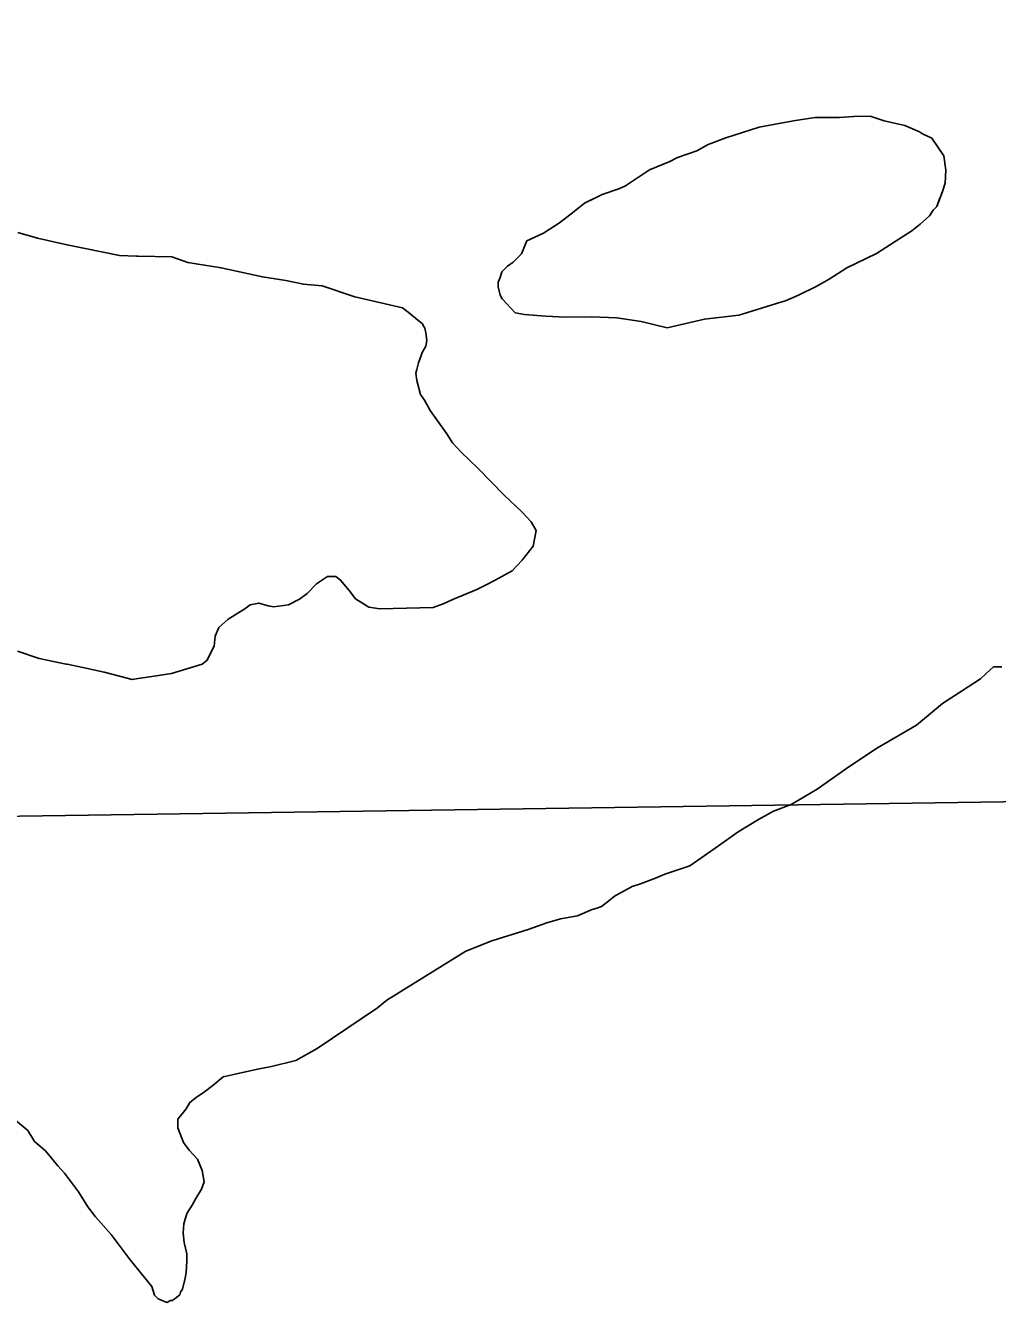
# Model space of a CAD drawing. Extents: x 369523 to 838377, y 495025 to 936819.
# Drawn here: x 525266 to 527345, y 832435 to 835168 of the extents above; entities that cross this region are included whole.
import ezdxf

# ---------------------------------------------------------------- set-up
doc = ezdxf.new("R2010")
doc.units = 0
doc.layers.add('Level 10', color=7, linetype='Continuous')
doc.layers.add('Level 6', color=7, linetype='Continuous')

msp = doc.modelspace()

# ---------------------------------------------------------------- linework, layer by layer
at = {"layer": 'Level 10'}
for points in [[(526638.9, 834521.6), (526718.5, 834540), (526792.3, 834548.5), (526820.1, 834556.7), (526883.8, 834577.1), (526891.8, 834579.1), (526919.6, 834591.3), (526957.4, 834609.5), (526985.3, 834625.7), (527023, 834649.9), (527086.6, 834680.3), (527136.3, 834712.6), (527162.1, 834728.8), (527180, 834742.9), (527199.9, 834761), (527207.8, 834773), (527215.7, 834781.1), (527227.5, 834813.2), (527233.4, 834831.2), (527235.2, 834859.2), (527231, 834889.2), (527204.9, 834927), (527184.9, 834936.9), (527178.9, 834940.9), (527146.9, 834954.7), (527103, 834964.4), (527073, 834974.2), (527037.1, 834974), (527007.2, 834971.8), (526955.4, 834971.5), (526913.5, 834965.2), (526877.7, 834959), (526835.8, 834950.8), (526764.2, 834928.3), (526726.4, 834914.1), (526702.5, 834900), (526660.7, 834885.7)], [(526660.7, 834885.7), (526644.8, 834877.6), (526601, 834859.3), (526549.4, 834825), (526535.5, 834818.9), (526499.6, 834806.7), (526461.9, 834788.5), (526440, 834770.4), (526408.3, 834746.2), (526374.5, 834724), (526338.7, 834707.7), (526326.9, 834679.7), (526317, 834669.6), (526309, 834661.6), (526297.1, 834653.5), (526285.2, 834641.4), (526281.3, 834629.4), (526277.4, 834619.4), (526277.4, 834609.4), (526281.5, 834591.4), (526285.6, 834583.4), (526313.6, 834553.6), (526333.6, 834549.7), (526379.5, 834546), (526421.4, 834544.2), (526477.2, 834544.6), (526531.1, 834542.9), (526583, 834535.2), (526638.9, 834521.6)], [(526485.1, 834799.7), (526461.9, 834788.5), (526440, 834770.4), (526408.3, 834746.2), (526374.5, 834724), (526338.7, 834707.7), (526326.9, 834679.7), (526317, 834669.6), (526309, 834661.6), (526297.1, 834653.5), (526285.2, 834641.4), (526281.3, 834629.4), (526277.4, 834619.4), (526277.4, 834609.4), (526281.5, 834591.4), (526285.6, 834583.4), (526313.6, 834553.6), (526333.6, 834549.7), (526379.5, 834546), (526421.4, 834544.2), (526477.2, 834544.6), (526531.1, 834542.9), (526583, 834535.2), (526638.9, 834521.6)], [(526638.9, 834521.6), (526718.5, 834540), (526792.3, 834548.5), (526820.1, 834556.7), (526883.8, 834577.1), (526891.8, 834579.1), (526919.6, 834591.3), (526957.4, 834609.5), (526985.3, 834625.7), (527023, 834649.9), (527086.6, 834680.3), (527136.3, 834712.6), (527162.1, 834728.8), (527180, 834742.9), (527199.9, 834761), (527207.8, 834773), (527215.7, 834781.1), (527221.7, 834797.4)], [(525248.9, 833829.1), (525294.9, 833813.4), (525352.8, 833801.7), (525354.8, 833801.7), (525388.7, 833793.9), (525434.6, 833784.2), (525486.6, 833770.5), (525492.6, 833768.6), (525536.4, 833774.8), (525578.2, 833781.1), (525643.9, 833801.5), (525653.9, 833809.5), (525669.6, 833839.6), (525671.5, 833861.6), (525679.4, 833879.7), (525699.2, 833897.8), (525735, 833920), (525746.9, 833928.1), (525764.8, 833932.2), (525784.8, 833926.3), (525796.8, 833924.4), (525828.7, 833928.6), (525852.5, 833940.8), (525868.4, 833952.9), (525888.2, 833973), (525912.1, 833989.1), (525930, 833989.2), (525940, 833981.3), (525958.1, 833959.4), (525972.2, 833941.5), (526000.2, 833923.7), (526024.1, 833919.8), (526137.8, 833922.5), (526159.7, 833930.6), (526181.6, 833940.8), (526231.3, 833961.1), (526251.2, 833971.2), (526271.1, 833981.3), (526306.8, 834001.5), (526328.6, 834023.7), (526352.4, 834053.8), (526358.2, 834087.8), (526348.1, 834105.8), (526328.1, 834127.7), (526290, 834163.4), (526233.8, 834221.1), (526197.7, 834254.9), (526179.6, 834274.8), (526167.6, 834294.7), (526131.4, 834344.5), (526119.3, 834366.4), (526111.2, 834378.3), (526103.1, 834408.3), (526101, 834424.3), (526103, 834432.3), (526106.9, 834446.3), (526112.8, 834462.4), (526114.7, 834468.4), (526122.6, 834482.4), (526124.5, 834494.4), (526122.5, 834510.4), (526120.4, 834520.4), (526118.4, 834524.4), (526114.4, 834530.4), (526104.3, 834538.3), (526088.3, 834552.2), (526072.3, 834564.1), (525970.5, 834587.5), (525900.5, 834611.1), (525860.6, 834614.8), (525822.7, 834622.6), (525772.8, 834630.3), (525684.9, 834649.8), (525613.1, 834661.3), (525579.1, 834673.1), (525507.3, 834674.7), (525503.3, 834674.7), (525467.4, 834676.4), (525351.6, 834699.7), (525291.7, 834713.4), (525249.8, 834725.1)], [(525248.9, 833829.1), (525294.9, 833813.4), (525352.8, 833801.7), (525354.8, 833801.7), (525388.7, 833793.9), (525434.6, 833784.2), (525486.6, 833770.5), (525492.6, 833768.6), (525536.4, 833774.8), (525578.2, 833781.1), (525643.9, 833801.5), (525653.9, 833809.5), (525669.6, 833839.6), (525671.5, 833861.6), (525679.4, 833879.7), (525699.2, 833897.8), (525735, 833920), (525746.9, 833928.1), (525764.8, 833932.2), (525784.8, 833926.3), (525796.8, 833924.4), (525828.7, 833928.6), (525852.5, 833940.8), (525868.4, 833952.9), (525888.2, 833973), (525912.1, 833989.1), (525930, 833989.2), (525940, 833981.3), (525958.1, 833959.4), (525972.2, 833941.5), (526000.2, 833923.7), (526024.1, 833919.8), (526137.8, 833922.5), (526159.7, 833930.6), (526181.6, 833940.8), (526231.3, 833961.1), (526251.2, 833971.2), (526271.1, 833981.3), (526306.8, 834001.5), (526328.6, 834023.7), (526352.4, 834053.8), (526358.2, 834087.8), (526348.1, 834105.8), (526328.1, 834127.7), (526290, 834163.4), (526233.8, 834221.1), (526197.7, 834254.9), (526179.6, 834274.8), (526167.6, 834294.7), (526131.4, 834344.5), (526119.3, 834366.4), (526111.2, 834378.3), (526103.1, 834408.3), (526101, 834424.3), (526103, 834432.3), (526106.9, 834446.3), (526112.8, 834462.4), (526114.7, 834468.4), (526122.6, 834482.4), (526124.5, 834494.4), (526122.5, 834510.4), (526120.4, 834520.4), (526118.4, 834524.4), (526114.4, 834530.4), (526104.3, 834538.3), (526088.3, 834552.2), (526072.3, 834564.1), (525970.5, 834587.5), (525900.5, 834611.1), (525860.6, 834614.8), (525822.7, 834622.6), (525772.8, 834630.3), (525684.9, 834649.8), (525613.1, 834661.3), (525579.1, 834673.1), (525507.3, 834674.7), (525503.3, 834674.7), (525467.4, 834676.4), (525351.6, 834699.7), (525291.7, 834713.4), (525249.8, 834725.1)], [(527354.9, 833795.9), (527337, 833795.8), (527321.1, 833781.7), (527309.2, 833769.6), (527227.8, 833717.1), (527172.2, 833670.8), (527088.7, 833622.3), (527027.1, 833581.9), (526991.4, 833555.7), (526959.6, 833533.5), (526904, 833501.1), (526866.2, 833486.9), (526834.4, 833468.7), (526790.6, 833442.4), (526748.9, 833412.2), (526687.4, 833369.8), (526633.6, 833351.5), (526613.7, 833343.4), (526581.9, 833331.2), (526564, 833325.1), (526526.2, 833304.8), (526514.3, 833294.8), (526498.4, 833282.7), (526486.5, 833278.6), (526478.5, 833276.5), (526446.7, 833262.3), (526410.8, 833256.1), (526381, 833247.9), (526341.2, 833233.7), (526263.5, 833209.2), (526207.8, 833186.9), (526142.2, 833146.5), (526074.7, 833104.1), (526038.9, 833081.9), (526019.1, 833065.7), (525889.9, 832978.9), (525844.2, 832952.7), (525792.4, 832940.4), (525762.6, 832934.2), (525714.8, 832923.9), (525688.9, 832917.7), (525667, 832899.6), (525649.2, 832885.5), (525631.3, 832873.4), (525617.4, 832863.3), (525609.5, 832849.2), (525591.7, 832827.1), (525591.8, 832809.1), (525603.9, 832777.2), (525616, 832761.3), (525634.1, 832741.4), (525644.2, 832717.4), (525648.3, 832693.5), (525642.4, 832677.4), (525630.5, 832657.4), (525622.7, 832643.3), (525610.8, 832625.2), (525604.9, 832603.2), (525603.1, 832583.2), (525605.2, 832563.2), (525611.3, 832539.2), (525611.4, 832523.2), (525609.5, 832499.2), (525607.6, 832487.2), (525601.7, 832463.2), (525597.8, 832457.2), (525595.8, 832451.1), (525585.9, 832443.1), (525580, 832439), (525576, 832439), (525568, 832435), (525558, 832438.9), (525550, 832442.9), (525542, 832450.8), (525535.9, 832468.8)], [(527354.9, 833795.9), (527337, 833795.8), (527321.1, 833781.7), (527309.2, 833769.6), (527227.8, 833717.1), (527172.2, 833670.8), (527088.7, 833622.3), (527027.1, 833581.9), (526991.4, 833555.7), (526959.6, 833533.5), (526904, 833501.1), (526866.2, 833486.9), (526834.4, 833468.7), (526790.6, 833442.4), (526748.9, 833412.2), (526687.4, 833369.8), (526633.6, 833351.5), (526613.7, 833343.4), (526581.9, 833331.2), (526564, 833325.1), (526526.2, 833304.8), (526514.3, 833294.8), (526498.4, 833282.7), (526486.5, 833278.6), (526478.5, 833276.5), (526446.7, 833262.3), (526410.8, 833256.1), (526381, 833247.9), (526341.2, 833233.7), (526263.5, 833209.2), (526207.8, 833186.9), (526142.2, 833146.5), (526074.7, 833104.1), (526038.9, 833081.9), (526019.1, 833065.7), (525889.9, 832978.9), (525844.2, 832952.7), (525792.4, 832940.4), (525762.6, 832934.2), (525714.8, 832923.9), (525688.9, 832917.7), (525667, 832899.6), (525649.2, 832885.5), (525631.3, 832873.4), (525617.4, 832863.3), (525609.5, 832849.2), (525591.7, 832827.1), (525591.8, 832809.1), (525603.9, 832777.2), (525616, 832761.3), (525634.1, 832741.4), (525644.2, 832717.4), (525648.3, 832693.5), (525642.4, 832677.4), (525630.5, 832657.4), (525622.7, 832643.3), (525610.8, 832625.2), (525604.9, 832603.2), (525603.1, 832583.2), (525605.2, 832563.2), (525611.3, 832539.2), (525611.4, 832523.2), (525609.5, 832499.2), (525607.6, 832487.2), (525601.7, 832463.2), (525597.8, 832457.2), (525595.8, 832451.1), (525585.9, 832443.1), (525580, 832439), (525576, 832439), (525568, 832435), (525558, 832438.9), (525550, 832442.9), (525542, 832450.8), (525535.9, 832468.8)], [(525535.9, 832468.8), (525489.7, 832526.5), (525449.5, 832580.3), (525415.4, 832618), (525399.3, 832639.9), (525379.2, 832671.8), (525349.1, 832711.6), (525335, 832727.6), (525308.9, 832759.4), (525284.9, 832779.3), (525270.8, 832803.2), (525232.7, 832834.9)], [(525535.9, 832468.8), (525489.7, 832526.5), (525449.5, 832580.3), (525415.4, 832618), (525399.3, 832639.9), (525379.2, 832671.8), (525349.1, 832711.6), (525335, 832727.6), (525308.9, 832759.4), (525284.9, 832779.3), (525270.8, 832803.2), (525232.7, 832834.9)]]:
    msp.add_lwpolyline(points, dxfattribs=at)
at = {"layer": 'Level 6'}
for points in [[(528658.5, 833518.3), (528489.2, 833522.8), (523211.1, 833446.7), (517864.4, 833506.1), (512342.2, 833590.5), (512346.4, 833552.5), (507011.9, 833566.1), (501709.1, 833625.8), (496432.3, 833679.7), (496420, 838957.8), (496358, 844213.6), (496461.2, 849514.4), (496441.6, 851519.2)], [(528658.5, 833518.3), (528489.2, 833522.8), (523211.1, 833446.7), (517864.4, 833506.1), (512342.2, 833590.5), (512346.4, 833552.5), (507011.9, 833566.1), (501709.1, 833625.8), (496432.3, 833679.7), (496420, 838957.8), (496358, 844213.6), (496461.2, 849514.4), (496441.7, 851504.2)]]:
    msp.add_lwpolyline(points, dxfattribs=at)

doc.saveas('drawing.dxf')
